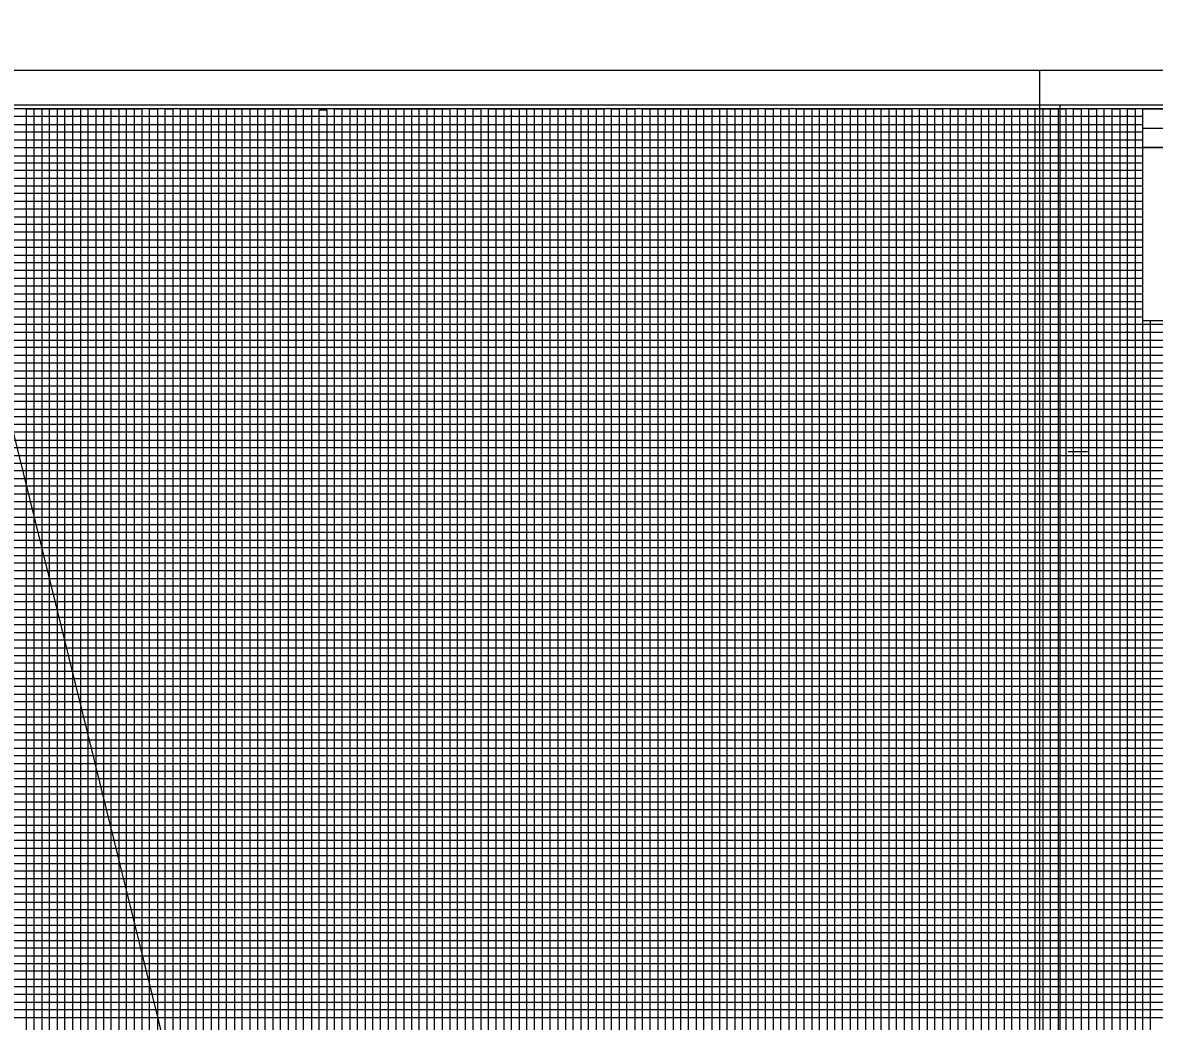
# Model space of a CAD drawing. Extents: x 2345490 to 2436403, y 465165 to 573888.
# Drawn here: x 2412818 to 2413553, y 503248 to 503897 of the extents above; entities that cross this region are included whole.
import ezdxf

# ---------------------------------------------------------------- set-up
doc = ezdxf.new("R2010")
doc.units = 0
for name, color, linetype in [('Old_Level_18', 7, 'Continuous'), ('Old_Level_2', 7, 'Continuous'), ('Old_Level_40', 7, 'Continuous'), ('Old_Level_41', 7, 'Continuous'), ('Old_Level_42', 7, 'Continuous'), ('Old_Level_43', 7, 'Continuous'), ('Old_Level_50', 7, 'Continuous'), ('Old_Level_51', 7, 'Continuous')]:
    doc.layers.add(name, color=color, linetype=linetype)

msp = doc.modelspace()

# ---------------------------------------------------------------- linework, layer by layer
at = {"layer": 'Old_Level_18'}
msp.add_lwpolyline([(2413745.325, 503840.981), (2412245.325, 503840.981), (2412245.325, 502790.981), (2413745.325, 502790.981)], close=True, dxfattribs=at)
at = {"layer": 'Old_Level_2'}
msp.add_line((2408459.41, 521238.414), (2413898.04625, 499235.39575), dxfattribs=at)
at = {"layer": 'Old_Level_40'}
msp.add_line((2413545.275, 503828.431), (2413745.325, 503828.431), dxfattribs=at)
for points in [[(2413545.275, 503840.981), (2413745.325, 503840.981), (2413745.325, 503815.931), (2413545.275, 503815.931)], [(2413545.275, 503815.931), (2413645.325, 503815.931), (2413645.325, 503703.431), (2413545.275, 503703.431)]]:
    msp.add_lwpolyline(points, close=True, dxfattribs=at)
at = {"layer": 'Old_Level_41'}
msp.add_line((2413496.825, 503618.481), (2413509.325, 503618.481), dxfattribs=at)
for points in [[(2412820.325, 502815.981), (2412820.325, 503840.981), (2412870.325, 503840.981), (2412870.325, 502815.981)], [(2412845.325, 502815.981), (2412845.325, 503840.981), (2412895.325, 503840.981), (2412895.325, 502815.981)], [(2412920.325, 502815.981), (2412920.325, 503840.981), (2412970.325, 503840.981), (2412970.325, 502815.981)], [(2412945.325, 502815.981), (2412945.325, 503840.981), (2412995.325, 503840.981), (2412995.325, 502815.981)], [(2413020.325, 502815.981), (2413020.325, 503840.981), (2413070.325, 503840.981), (2413070.325, 502815.981)], [(2413045.325, 502815.981), (2413045.325, 503840.981), (2413095.325, 503840.981), (2413095.325, 502815.981)], [(2413120.325, 502815.981), (2413120.325, 503840.981), (2413170.325, 503840.981), (2413170.325, 502815.981)], [(2413145.325, 502815.981), (2413145.325, 503840.981), (2413195.325, 503840.981), (2413195.325, 502815.981)], [(2413220.325, 502815.981), (2413220.325, 503840.981), (2413270.325, 503840.981), (2413270.325, 502815.981)], [(2413245.325, 502815.981), (2413245.325, 503840.981), (2413295.325, 503840.981), (2413295.325, 502815.981)], [(2413320.325, 502815.981), (2413320.325, 503840.981), (2413370.325, 503840.981), (2413370.325, 502815.981)], [(2413345.325, 502815.981), (2413345.325, 503840.981), (2413395.325, 503840.981), (2413395.325, 502815.981)], [(2413420.325, 502815.981), (2413420.325, 503840.981), (2413470.325, 503840.981), (2413470.325, 502815.981)], [(2413445.325, 502815.981), (2413445.325, 503840.981), (2413495.325, 503840.981), (2413495.325, 502815.981)], [(2413520.325, 502815.981), (2413520.325, 503840.981)], [(2413545.325, 502815.981), (2413545.325, 503840.981), (2413571.625, 503840.981)], [(2412245.325, 503790.981), (2413545.275, 503790.981)], [(2413545.275, 503740.981), (2412245.325, 503740.981), (2412245.325, 503690.931), (2413745.325, 503690.931)], [(2413745.325, 503665.981), (2412245.325, 503665.981), (2412245.325, 503715.981), (2413545.275, 503715.981)], [(2413745.325, 503640.981), (2412245.325, 503640.981), (2412245.325, 503590.981), (2413745.325, 503590.981)], [(2413745.325, 503565.981), (2412245.325, 503565.981), (2412245.325, 503615.981), (2413745.325, 503615.981)], [(2413745.325, 503540.981), (2412245.325, 503540.981), (2412245.325, 503490.981), (2413745.325, 503490.981)], [(2413745.325, 503440.981), (2412245.325, 503440.981), (2412245.325, 503390.981), (2413745.325, 503390.981)], [(2413745.325, 503340.981), (2412245.325, 503340.981), (2412245.325, 503290.981), (2413745.325, 503290.981)]]:
    msp.add_lwpolyline(points, dxfattribs=at)
at = {"layer": 'Old_Level_42'}
for points in [[(2413545.275, 503765.981), (2412245.425, 503765.981), (2412245.425, 503815.931), (2413545.275, 503815.931)], [(2413745.325, 503465.981), (2412245.325, 503465.981), (2412245.325, 503515.981), (2413745.325, 503515.981)], [(2413745.325, 503365.981), (2412245.325, 503365.981), (2412245.325, 503415.981), (2413745.325, 503415.981)], [(2413745.325, 503265.981), (2412245.325, 503265.981), (2412245.325, 503315.981), (2413745.325, 503315.981)]]:
    msp.add_lwpolyline(points, dxfattribs=at)
at = {"layer": 'Old_Level_43'}
for p, q in [((2413695.325, 503660.981), (2412295.325, 503660.981)), ((2412295.325, 503655.981), (2413695.325, 503655.981)), ((2413695.325, 503635.981), (2412295.325, 503635.981))]:
    msp.add_line(p, q, dxfattribs=at)
for points in [[(2413545.275, 503835.981), (2412295.325, 503835.981), (2412295.325, 503830.981), (2413545.275, 503830.981)], [(2412825.325, 502815.981), (2412825.325, 503840.981), (2412830.325, 503840.981), (2412830.325, 502815.981)], [(2412835.325, 502815.981), (2412835.325, 503840.981), (2412840.325, 503840.981), (2412840.325, 502815.981)], [(2412850.325, 502815.981), (2412850.325, 503840.981), (2412855.325, 503840.981), (2412855.325, 502815.981)], [(2412860.325, 502815.981), (2412860.325, 503840.981), (2412865.325, 503840.981), (2412865.325, 502815.981)], [(2412875.325, 502815.981), (2412875.325, 503840.981), (2412880.325, 503840.981), (2412880.325, 502815.981)], [(2412885.325, 502815.981), (2412885.325, 503840.981), (2412890.325, 503840.981), (2412890.325, 502815.981)], [(2412900.325, 502815.981), (2412900.325, 503840.981), (2412905.325, 503840.981), (2412905.325, 502815.981)], [(2412910.325, 502815.981), (2412910.325, 503840.981), (2412915.325, 503840.981), (2412915.325, 502815.981)], [(2412925.325, 502815.981), (2412925.325, 503840.981), (2412930.325, 503840.981), (2412930.325, 502815.981)], [(2412935.325, 502815.981), (2412935.325, 503840.981), (2412940.325, 503840.981), (2412940.325, 502815.981)], [(2412950.325, 502815.981), (2412950.325, 503840.981), (2412955.325, 503840.981), (2412955.325, 502815.981)], [(2412960.325, 502815.981), (2412960.325, 503840.981), (2412965.325, 503840.981), (2412965.325, 502815.981)], [(2412975.325, 502815.981), (2412975.325, 503840.981), (2412980.325, 503840.981), (2412980.325, 502815.981)], [(2412985.325, 502815.981), (2412985.325, 503840.981), (2412990.325, 503840.981), (2412990.325, 502815.981)], [(2413000.325, 502815.981), (2413000.325, 503840.981), (2413005.325, 503840.981), (2413005.325, 502815.981)], [(2413010.325, 502815.981), (2413010.325, 503840.381), (2413015.325, 503840.381), (2413015.325, 502815.981)], [(2413025.325, 502815.981), (2413025.325, 503840.981), (2413030.325, 503840.981), (2413030.325, 502815.981)], [(2413035.325, 502815.981), (2413035.325, 503840.981), (2413040.325, 503840.981), (2413040.325, 502815.981)], [(2413050.325, 502815.981), (2413050.325, 503840.981), (2413055.325, 503840.981), (2413055.325, 502815.981)], [(2413060.325, 502815.981), (2413060.325, 503840.981), (2413065.325, 503840.981), (2413065.325, 502815.981)], [(2413075.325, 502815.981), (2413075.325, 503840.981), (2413080.325, 503840.981), (2413080.325, 502815.981)], [(2413085.325, 502815.981), (2413085.325, 503840.981), (2413090.325, 503840.981), (2413090.325, 502815.981)], [(2413100.325, 502815.981), (2413100.325, 503840.981), (2413105.325, 503840.981), (2413105.325, 502815.981)], [(2413110.325, 502815.981), (2413110.325, 503840.981), (2413115.325, 503840.981), (2413115.325, 502815.981)], [(2413125.325, 502815.981), (2413125.325, 503840.981), (2413130.325, 503840.981), (2413130.325, 502815.981)], [(2413135.325, 502815.981), (2413135.325, 503840.981), (2413140.325, 503840.981), (2413140.325, 502815.981)], [(2413150.325, 502815.981), (2413150.325, 503840.981), (2413155.325, 503840.981), (2413155.325, 502815.981)], [(2413160.325, 502815.981), (2413160.325, 503840.981), (2413165.325, 503840.981), (2413165.325, 502815.981)], [(2413175.325, 502815.981), (2413175.325, 503840.981), (2413180.325, 503840.981), (2413180.325, 502815.981)], [(2413185.325, 502815.981), (2413185.325, 503840.981), (2413190.325, 503840.981), (2413190.325, 502815.981)], [(2413200.325, 502815.981), (2413200.325, 503840.981), (2413205.325, 503840.981), (2413205.325, 502815.981)], [(2413210.325, 502815.981), (2413210.325, 503840.981), (2413215.325, 503840.981), (2413215.325, 502815.981)], [(2413225.325, 502815.981), (2413225.325, 503840.981), (2413230.325, 503840.981), (2413230.325, 502815.981)], [(2413235.325, 502815.981), (2413235.325, 503840.981), (2413240.325, 503840.981), (2413240.325, 502815.981)], [(2413250.325, 502815.981), (2413250.325, 503840.981), (2413255.325, 503840.981), (2413255.325, 502815.981)], [(2413260.325, 502815.981), (2413260.325, 503840.981), (2413265.325, 503840.981), (2413265.325, 502815.981)], [(2413275.325, 502815.981), (2413275.325, 503840.981), (2413280.325, 503840.981), (2413280.325, 502815.981)], [(2413285.325, 502815.981), (2413285.325, 503840.981), (2413290.325, 503840.981), (2413290.325, 502815.981)], [(2413300.325, 502815.981), (2413300.325, 503840.981), (2413305.325, 503840.981), (2413305.325, 502815.981)], [(2413310.325, 502815.981), (2413310.325, 503840.981), (2413315.325, 503840.981), (2413315.325, 502815.981)], [(2413325.325, 502815.981), (2413325.325, 503840.981), (2413330.325, 503840.981), (2413330.325, 502815.981)], [(2413335.325, 502815.981), (2413335.325, 503840.981), (2413340.325, 503840.981), (2413340.325, 502815.981)], [(2413350.325, 502815.981), (2413350.325, 503840.981), (2413355.325, 503840.981), (2413355.325, 502815.981)], [(2413360.325, 502815.981), (2413360.325, 503840.981), (2413365.325, 503840.981), (2413365.325, 502815.981)], [(2413375.325, 502815.981), (2413375.325, 503840.981), (2413380.325, 503840.981), (2413380.325, 502815.981)], [(2413385.325, 502815.981), (2413385.325, 503840.981), (2413390.325, 503840.981), (2413390.325, 502815.981)], [(2413400.325, 502815.981), (2413400.325, 503840.981), (2413405.325, 503840.981), (2413405.325, 502815.981)], [(2413410.325, 502815.981), (2413410.325, 503840.981), (2413415.325, 503840.981), (2413415.325, 502815.981)], [(2413425.325, 502815.981), (2413425.325, 503840.981), (2413430.325, 503840.981), (2413430.325, 502815.981)], [(2413435.325, 502815.981), (2413435.325, 503840.981), (2413440.325, 503840.981), (2413440.325, 502815.981)], [(2413450.325, 502815.981), (2413450.325, 503840.981), (2413455.325, 503840.981), (2413455.325, 502815.981)], [(2413460.325, 502815.981), (2413460.325, 503840.981), (2413465.325, 503840.981), (2413465.325, 502815.981)], [(2413475.325, 502815.981), (2413475.325, 503840.981), (2413480.325, 503840.981), (2413480.325, 502815.981)], [(2413485.325, 502815.981), (2413485.325, 503840.981), (2413490.325, 503840.981), (2413490.325, 502815.981)], [(2413500.325, 502815.981), (2413500.325, 503840.981), (2413505.325, 503840.981), (2413505.325, 502815.981)], [(2413510.325, 502815.981), (2413510.325, 503840.981), (2413515.325, 503840.981), (2413515.325, 502815.981)], [(2413525.325, 502815.981), (2413525.325, 503840.981), (2413530.325, 503840.981), (2413530.325, 502815.981)], [(2413535.325, 502815.981), (2413535.325, 503840.981), (2413540.325, 503840.981), (2413540.325, 502815.981)], [(2413545.275, 503825.981), (2412295.325, 503825.981), (2412295.325, 503820.981), (2413545.275, 503820.981)], [(2413545.275, 503810.231), (2412296.325, 503810.231), (2412296.325, 503805.981), (2413545.275, 503805.981)], [(2413545.275, 503800.981), (2412295.325, 503800.981), (2412295.325, 503795.981), (2413545.275, 503795.981)], [(2413545.275, 503785.981), (2412295.325, 503785.981), (2412295.325, 503780.981), (2413545.275, 503780.981)], [(2413545.275, 503775.981), (2412295.325, 503775.981), (2412295.325, 503770.981), (2413545.275, 503770.981)], [(2413545.275, 503760.981), (2412295.325, 503760.981), (2412295.325, 503755.981), (2413545.275, 503755.981)], [(2413545.275, 503750.981), (2412295.325, 503750.981), (2412295.325, 503745.981), (2413545.275, 503745.981)], [(2413545.275, 503735.981), (2412295.325, 503735.981), (2412295.325, 503730.981), (2413545.275, 503730.981)], [(2413545.275, 503725.981), (2412295.325, 503725.981), (2412295.325, 503720.981), (2413545.275, 503720.981)], [(2413545.275, 503710.981), (2412295.325, 503710.981), (2412295.325, 503705.981), (2413545.275, 503705.981)], [(2413550.325, 502815.981), (2413550.325, 503703.431)], [(2413695.325, 503700.981), (2412295.325, 503700.981), (2412295.325, 503700.981), (2412295.325, 503680.981), (2413695.325, 503680.981)], [(2412295.325, 503695.981), (2413695.325, 503695.981)], [(2413695.325, 503685.981), (2412295.325, 503685.981)], [(2413695.325, 503675.981), (2412295.325, 503675.981), (2412295.325, 503670.981), (2413695.325, 503670.981)], [(2413695.325, 503650.981), (2412295.325, 503650.981), (2412295.325, 503645.981), (2413695.325, 503645.981)], [(2413695.325, 503630.981), (2412295.325, 503630.981), (2412295.325, 503625.981), (2413695.325, 503625.981)], [(2413695.325, 503620.981), (2412295.325, 503620.981)], [(2412295.325, 503610.981), (2413695.325, 503610.981)], [(2413695.325, 503605.981), (2412295.325, 503605.981), (2412295.325, 503600.981), (2413695.325, 503600.981)], [(2413695.325, 503595.981), (2412295.325, 503595.981), (2412295.325, 503585.981), (2413695.325, 503585.981)], [(2413695.325, 503580.981), (2412295.325, 503580.981), (2412295.325, 503575.981), (2413695.325, 503575.981)], [(2413695.325, 503570.981), (2412295.325, 503570.981), (2412295.325, 503560.981), (2413695.325, 503560.981)], [(2413695.325, 503555.981), (2412295.325, 503555.981), (2412295.325, 503550.981), (2413695.325, 503550.981)], [(2413695.325, 503545.981), (2412295.325, 503545.981), (2412295.325, 503535.981), (2413695.325, 503535.981)], [(2413695.325, 503530.981), (2412295.325, 503530.981), (2412295.325, 503525.981), (2413695.325, 503525.981)], [(2413695.325, 503520.981), (2412295.325, 503520.981), (2412295.325, 503510.981), (2413695.325, 503510.981)], [(2413695.325, 503505.981), (2412295.325, 503505.981), (2412295.325, 503500.981), (2413695.325, 503500.981)], [(2413695.325, 503495.981), (2412295.325, 503495.981), (2412295.325, 503485.981), (2413695.325, 503485.981)], [(2413695.325, 503480.981), (2412295.325, 503480.981), (2412295.325, 503475.981), (2413695.325, 503475.981)], [(2413695.325, 503470.981), (2412295.325, 503470.981), (2412295.325, 503460.981), (2413695.325, 503460.981)], [(2413695.325, 503455.981), (2412295.325, 503455.981), (2412295.325, 503450.981), (2413695.325, 503450.981)], [(2413695.325, 503445.981), (2412295.325, 503445.981), (2412295.325, 503435.981), (2413695.325, 503435.981)], [(2413695.325, 503430.981), (2412295.325, 503430.981), (2412295.325, 503425.981), (2413695.325, 503425.981)], [(2413695.325, 503420.981), (2412295.325, 503420.981), (2412295.325, 503410.981), (2413695.325, 503410.981)], [(2413695.325, 503405.981), (2412295.325, 503405.981), (2412295.325, 503400.981), (2413695.325, 503400.981)], [(2413695.325, 503395.981), (2412295.325, 503395.981), (2412295.325, 503385.981), (2413695.325, 503385.981)], [(2413695.325, 503380.981), (2412295.325, 503380.981), (2412295.325, 503375.981), (2413695.325, 503375.981)], [(2413695.325, 503370.981), (2412295.325, 503370.981), (2412295.325, 503360.981), (2413695.325, 503360.981)], [(2413695.325, 503355.981), (2412295.325, 503355.981), (2412295.325, 503350.981), (2413695.325, 503350.981)], [(2413695.325, 503345.981), (2412295.325, 503345.981), (2412295.325, 503335.981), (2413695.325, 503335.981)], [(2413695.325, 503330.981), (2412295.325, 503330.981), (2412295.325, 503325.981), (2413695.325, 503325.981)], [(2413695.325, 503320.981), (2412295.325, 503320.981)], [(2412295.325, 503310.981), (2413695.325, 503310.981)], [(2413695.325, 503305.981), (2412295.325, 503305.981), (2412295.325, 503300.981), (2413695.325, 503300.981)], [(2413695.325, 503295.981), (2412295.325, 503295.981), (2412295.325, 503285.981), (2413695.325, 503285.981)], [(2413695.325, 503280.981), (2412295.325, 503280.981), (2412295.325, 503275.981), (2413695.325, 503275.981)], [(2413695.325, 503270.981), (2412295.325, 503270.981), (2412295.325, 503260.981), (2413695.325, 503260.981)], [(2413695.325, 503255.981), (2412295.325, 503255.981), (2412295.325, 503250.981), (2413695.325, 503250.981)]]:
    msp.add_lwpolyline(points, dxfattribs=at)
at = {"layer": 'Old_Level_50'}
for points in [[(2413757.825, 503843.531), (2412091.325, 503843.531), (2412091.325, 502788.431), (2413757.825, 502788.431)], [(2415157.825, 503843.531), (2413491.325, 503843.531), (2413491.325, 502788.431), (2415157.825, 502788.431)]]:
    msp.add_lwpolyline(points, close=True, dxfattribs=at)
at = {"layer": 'Old_Level_51'}
for points in [[(2413762.325, 503865.981), (2412078.325, 503865.981), (2412078.325, 502765.981), (2413762.325, 502765.981)], [(2415162.325, 503865.981), (2413478.325, 503865.981), (2413478.325, 502765.981), (2415162.325, 502765.981)]]:
    msp.add_lwpolyline(points, close=True, dxfattribs=at)

doc.saveas('drawing.dxf')
